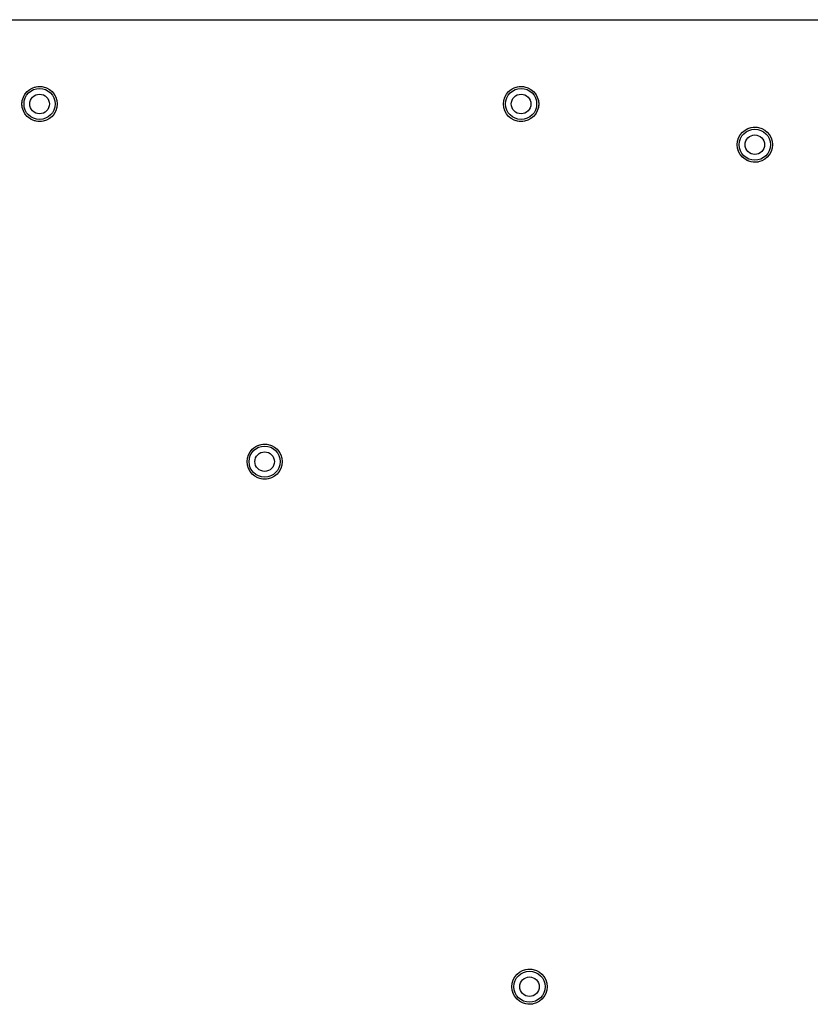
# Model space of a CAD drawing. Header units: inches. Extents: x 1907 to 2452, y -210 to -54.
# Tile 599 of 656: x 1950 to 1956, y -76 to -68. Entities that reach past the tile are written whole.
import ezdxf

# ---------------------------------------------------------------- set-up
doc = ezdxf.new("R2010")
doc.units = ezdxf.units.IN
doc.header["$LTSCALE"] = 0.5
doc.header["$MEASUREMENT"] = 0
doc.linetypes.add('HIDDEN', pattern=[0.225, 0.15, -0.075])
doc.layers.add('APP-M-S', color=30, linetype='Continuous')

msp = doc.modelspace()

# ---------------------------------------------------------------- linework, layer by layer
at = {"layer": 'APP-M-S', "linetype": 'Continuous', "lineweight": 25}
msp.add_line((1943.60822, -67.97349), (1964.86806, -67.97349), dxfattribs=at)
for centre, radius in [((1949.90743, -68.66246), 0.144), ((1949.90743, -68.66246), 0.12724), ((1953.84444, -68.66246), 0.144), ((1953.84444, -68.66246), 0.12724), ((1949.90743, -68.66246), 0.08), ((1953.84444, -68.66246), 0.08), ((1955.75556, -68.99514), 0.144), ((1955.75556, -68.99514), 0.12724), ((1955.75556, -68.99514), 0.08), ((1951.74769, -71.58569), 0.144), ((1951.74769, -71.58569), 0.12724), ((1951.74769, -71.58569), 0.08), ((1953.91304, -75.87703), 0.144), ((1953.91304, -75.87703), 0.12724), ((1953.91304, -75.87703), 0.08)]:
    msp.add_circle(centre, radius, dxfattribs=at)
at = {"layer": 'APP-M-S', "linetype": 'HIDDEN', "lineweight": 18}
for centre in [(1949.90743, -68.66246), (1953.84444, -68.66246), (1955.75556, -68.99514), (1951.74769, -71.58569), (1953.91304, -75.87703)]:
    msp.add_circle(centre, 0.144, dxfattribs=at)

doc.saveas('drawing.dxf')
